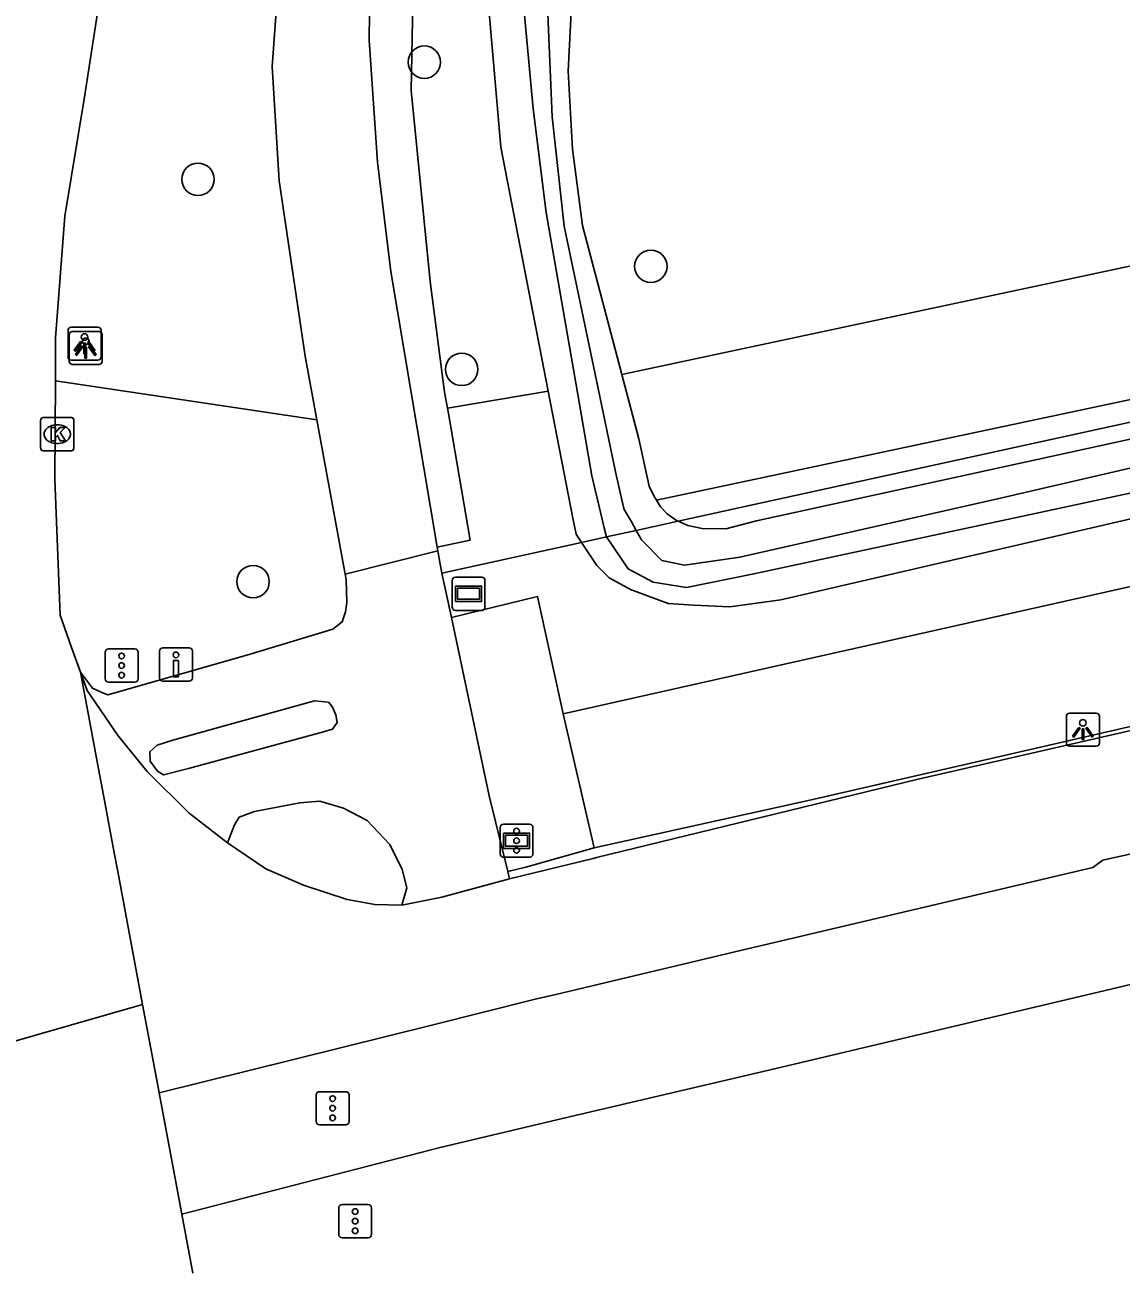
# Model space of a CAD drawing. Extents: x 162722 to 165099, y 384721 to 386283.
# Drawn here: x 164590.21 to 164623.27, y 385103.29 to 385140.92 of the extents above; entities that cross this region are included whole.
import ezdxf

# ---------------------------------------------------------------- set-up
doc = ezdxf.new("R2010")
doc.units = 0
for name, color, linetype in [('IMGEO_Berm_groen', 7, 'Continuous'), ('IMGEO_Berm_open', 7, 'Continuous'), ('IMGEO_Boom', 7, 'Continuous'), ('IMGEO_Drukknoppaal', 7, 'Continuous'), ('IMGEO_Fietspad_gesloten', 7, 'Continuous'), ('IMGEO_Fietspad_open', 7, 'Continuous'), ('IMGEO_Gemengd_bos', 7, 'Continuous'), ('IMGEO_Grasland_overig', 7, 'Continuous'), ('IMGEO_Groenvoorziening', 7, 'Continuous'), ('IMGEO_Kolk', 7, 'Continuous'), ('IMGEO_Lichtpunt', 7, 'Continuous'), ('IMGEO_Rijbaan_lokaal_gesloten', 7, 'Continuous'), ('IMGEO_Rijbaan_regionaal_gesloten', 7, 'Continuous'), ('IMGEO_Sloot', 7, 'Continuous'), ('IMGEO_Verkeersbord', 7, 'Continuous'), ('IMGEO_Verkeersregelinstallatiepaal', 7, 'Continuous'), ('IMGEO_Voetpad_open', 7, 'Continuous'), ('IMGEO_Waterloop', 7, 'Continuous')]:
    doc.layers.add(name, color=color, linetype=linetype)

msp = doc.modelspace()

# ---------------------------------------------------------------- linework, layer by layer
at = {"layer": 'IMGEO_Berm_groen'}
for points in [[(164609.911, 385125.954), (164612.157, 385126.447), (164632.774, 385130.962), (164648.73, 385134.094), (164649.785, 385134.301)], [(164649.785, 385134.301), (164649.613, 385134.06), (164648.835, 385133.605), (164632.875, 385130.472), (164612.272, 385125.961), (164611.346, 385125.726), (164610.634, 385125.739), (164610.202, 385125.823), (164609.911, 385125.954)], [(164652.187, 385133.094), (164651.726, 385132.861), (164645.158, 385130.96), (164633.589, 385128.344), (164613.003, 385123.579), (164611.465, 385123.376), (164610.378, 385123.425), (164609.613, 385123.476), (164608.469, 385123.891), (164607.829, 385124.252), (164607.454, 385124.621), (164606.997, 385125.315)], [(164606.445, 385120.144), (164640.214, 385127.724), (164654.066, 385131.131)], [(164606.997, 385125.315), (164602.789, 385124.391)]]:
    msp.add_lwpolyline(points, dxfattribs=at)
at = {"layer": 'IMGEO_Berm_open'}
msp.add_lwpolyline([(164748.25, 385145.448), (164742.907, 385144.497), (164734.428, 385142.847), (164726.252, 385141.286), (164726.064, 385141.25), (164713.386, 385138.851), (164712.725, 385138.722), (164704.652, 385137.15), (164693.719, 385134.891), (164685.408, 385133.216), (164673.274, 385130.689), (164666.072, 385129.101), (164660.811, 385127.996), (164654.388, 385126.618), (164647.823, 385125.199), (164641.746, 385123.841), (164638.716, 385123.178), (164631.059, 385121.484), (164623.199, 385119.683), (164613.878, 385117.545), (164607.374, 385116.102)], dxfattribs=at)
at = {"layer": 'IMGEO_Boom'}
for centre in [(164602.258, 385139.796), (164595.431, 385136.262), (164609.087, 385133.639), (164603.384, 385130.532), (164597.093, 385124.131)]:
    msp.add_circle(centre, 0.489, dxfattribs=at)
at = {"layer": 'IMGEO_Drukknoppaal'}
for p, q in [((164594.273, 385121.233), (164594.273, 385122.033)), ((164594.273, 385122.033), (164594.273, 385121.233)), ((164594.373, 385122.133), (164595.163, 385122.133)), ((164595.163, 385122.133), (164594.373, 385122.133)), ((164595.263, 385122.033), (164595.263, 385121.233)), ((164595.263, 385121.233), (164595.263, 385122.033)), ((164595.163, 385121.133), (164594.373, 385121.133)), ((164594.373, 385121.133), (164595.163, 385121.133))]:
    msp.add_line(p, q, dxfattribs=at)
msp.add_lwpolyline([(164594.843, 385121.758), (164594.843, 385121.258), (164594.693, 385121.258), (164594.693, 385121.758), (164594.843, 385121.758)], dxfattribs=at)
msp.add_circle((164594.768, 385121.923), 0.085, dxfattribs=at)
for centre, start, end in [((164594.373, 385122.033), 90, 180), ((164594.373, 385122.033), 90, 180), ((164595.163, 385122.033), 0, 90), ((164595.163, 385122.033), 360, 90), ((164594.373, 385121.233), 180, 270), ((164594.373, 385121.233), 180, 270), ((164595.163, 385121.233), 270, 0), ((164595.163, 385121.233), 270, 0)]:
    msp.add_arc(centre, 0.1, start, end, dxfattribs=at)
at = {"layer": 'IMGEO_Fietspad_gesloten'}
for points in [[(164599.016, 385129.009), (164598.663, 385130.927), (164597.879, 385136.218), (164597.669, 385139.664), (164597.906, 385142.978), (164598.22, 385146.127), (164599.128, 385150.407), (164600.623, 385156.355), (164602.157, 385160.532), (164603.399, 385163.732), (164604.465, 385165.574)], [(164606.418, 385163.172), (164605.697, 385161.76), (164604.933, 385160.225), (164604.36, 385158.858), (164601.91, 385151.209), (164600.876, 385146.728), (164600.638, 385143.764), (164600.589, 385140.455), (164600.843, 385136.785), (164601.251, 385133.483), (164602.646, 385125.171)], [(164599.87, 385124.362), (164599.016, 385129.009)], [(164602.664, 385125.063), (164599.87, 385124.362)], [(164602.646, 385125.171), (164602.664, 385125.063)]]:
    msp.add_lwpolyline(points, dxfattribs=at)
at = {"layer": 'IMGEO_Fietspad_open'}
for points in [[(164602.789, 385124.391), (164602.733, 385124.655), (164602.664, 385125.063)], [(164599.87, 385124.362), (164599.897, 385124.197), (164599.924, 385123.503), (164599.877, 385123.219), (164599.782, 385122.919), (164599.5, 385122.696), (164596.908, 385121.915), (164592.718, 385120.717), (164592.532, 385120.794), (164592.249, 385120.922), (164591.888, 385121.404)], [(164602.789, 385124.391), (164603.074, 385123.047)], [(164603.074, 385123.047), (164604.214, 385117.676), (164604.772, 385115.396)], [(164595.147, 385118.494), (164594.395, 385118.306), (164594.213, 385118.42), (164593.992, 385118.717), (164593.976, 385119.003), (164594.206, 385119.204), (164594.676, 385119.35), (164598.95, 385120.535), (164599.363, 385120.5), (164599.476, 385120.371), (164599.592, 385120.114), (164599.626, 385119.888), (164599.487, 385119.688), (164599.213, 385119.603), (164595.147, 385118.494)], [(164596.322, 385116.259), (164596.53, 385116.802), (164596.673, 385117.035), (164597.133, 385117.206), (164598.502, 385117.462), (164599.107, 385117.515), (164599.82, 385117.306), (164600.53, 385116.933), (164601.217, 385116.202), (164601.586, 385115.453), (164601.73, 385114.903), (164601.577, 385114.377)], [(164604.772, 385115.396), (164604.827, 385115.173)]]:
    msp.add_lwpolyline(points, dxfattribs=at)
at = {"layer": 'IMGEO_Gemengd_bos'}
for points in [[(164608.214, 385130.374), (164645.151, 385138.257), (164654.312, 385140.212)], [(164650.441, 385135.357), (164646.281, 385134.449), (164609.26, 385126.591)], [(164609.26, 385126.591), (164609.182, 385126.72), (164609.04, 385127.012), (164608.725, 385128.438), (164608.214, 385130.374)]]:
    msp.add_lwpolyline(points, dxfattribs=at)
at = {"layer": 'IMGEO_Grasland_overig'}
for points in [[(164611.303, 385168.153), (164609.05, 385165.038), (164608.02, 385163.415), (164607.057, 385161.75), (164605.339, 385158.311), (164603.956, 385155.059), (164603.058, 385151.446), (164602.664, 385149.535), (164602.347, 385147.611), (164601.946, 385143.731), (164601.856, 385138.937), (164602.431, 385133.178), (164602.87, 385129.845), (164602.953, 385129.363)], [(164605.994, 385129.875), (164604.564, 385137.228), (164604.19, 385141.523), (164604.492, 385143.198), (164607.256, 385156.6), (164608.574, 385159.406), (164609.087, 385159.686), (164609.688, 385159.574), (164610.537, 385159.217), (164610.739, 385158.535), (164610.239, 385157.258), (164607.147, 385144.58), (164606.741, 385142.514), (164606.595, 385139.529), (164606.722, 385137.171), (164607.028, 385134.87), (164608.214, 385130.374)], [(164605.994, 385129.875), (164606.738, 385126.05), (164606.833, 385125.564), (164606.997, 385125.315)], [(164602.646, 385125.171), (164603.638, 385125.385), (164602.981, 385129.198), (164602.953, 385129.363)], [(164609.911, 385125.954), (164609.861, 385125.977), (164609.58, 385126.179), (164609.382, 385126.389), (164609.26, 385126.591)], [(164608.647, 385125.677), (164609.911, 385125.954)], [(164607.748, 385125.48), (164606.997, 385125.315)]]:
    msp.add_lwpolyline(points, dxfattribs=at)
at = {"layer": 'IMGEO_Groenvoorziening'}
for points in [[(164591.131, 385130.189), (164599.016, 385129.009)], [(164602.953, 385129.363), (164605.994, 385129.875)]]:
    msp.add_lwpolyline(points, dxfattribs=at)
at = {"layer": 'IMGEO_Kolk'}
for p, q in [((164590.688, 385128.153), (164590.688, 385129.005)), ((164590.763, 385129.079), (164591.615, 385129.079)), ((164591.689, 385129.005), (164591.689, 385128.153)), ((164591.176, 385128.859), (164591.201, 385128.859)), ((164591.199, 385128.299), (164591.174, 385128.299)), ((164591.615, 385128.079), (164590.763, 385128.079))]:
    msp.add_line(p, q, dxfattribs=at)
for points in [[(164590.688, 385128.153), (164590.688, 385129.005)], [(164590.763, 385129.079), (164591.615, 385129.079)], [(164591.689, 385129.005), (164591.689, 385128.153)], [(164591.009, 385128.779), (164591.132, 385128.779), (164591.132, 385128.628), (164591.262, 385128.779), (164591.426, 385128.779), (164591.28, 385128.628), (164591.433, 385128.379), (164591.281, 385128.379), (164591.196, 385128.543), (164591.132, 385128.476), (164591.132, 385128.379), (164591.009, 385128.379), (164591.009, 385128.779)], [(164591.615, 385128.079), (164590.763, 385128.079)]]:
    msp.add_lwpolyline(points, dxfattribs=at)
for centre, start, end in [((164590.765, 385129.003), 91.552, 178.448), ((164590.765, 385129.003), 91.552, 178.448), ((164591.613, 385129.003), 1.552, 88.448), ((164591.613, 385129.003), 1.552, 88.448), ((164590.765, 385128.155), 181.552, 268.448), ((164590.765, 385128.155), 181.552, 268.448), ((164591.613, 385128.155), 271.552, 358.448), ((164591.613, 385128.155), 271.552, 358.448)]:
    msp.add_arc(centre, 0.0765, start, end, dxfattribs=at)
for centre, major_axis, ratio, start_param, end_param in [((164591.175, 385128.579), (-0.387, 0.002), 0.722429, 4.712389, 7.853982), ((164591.2, 385128.579), (-0.39, 0.002), 0.717154, 1.570796, 4.712389)]:
    msp.add_ellipse(centre, major_axis=major_axis, ratio=ratio, start_param=start_param, end_param=end_param, dxfattribs=at)
at = {"layer": 'IMGEO_Lichtpunt'}
for p, q in [((164591.514, 385131.71), (164591.514, 385130.903)), ((164591.514, 385131.71), (164591.514, 385130.903)), ((164592.416, 385131.805), (164591.608, 385131.805)), ((164592.416, 385131.805), (164591.608, 385131.805)), ((164592.45, 385131.676), (164591.642, 385131.676)), ((164592.45, 385131.676), (164591.642, 385131.676)), ((164592.51, 385130.903), (164592.51, 385131.71)), ((164592.51, 385130.903), (164592.51, 385131.71)), ((164591.548, 385131.581), (164591.548, 385130.774)), ((164591.548, 385131.581), (164591.548, 385130.774)), ((164592.544, 385130.774), (164592.544, 385131.581)), ((164592.544, 385130.774), (164592.544, 385131.581)), ((164591.608, 385130.809), (164592.416, 385130.809)), ((164591.608, 385130.809), (164592.416, 385130.809)), ((164591.642, 385130.68), (164592.45, 385130.68)), ((164591.642, 385130.68), (164592.45, 385130.68)), ((164621.618, 385120.074), (164621.618, 385119.267)), ((164621.618, 385120.074), (164621.618, 385119.267)), ((164622.52, 385120.169), (164621.712, 385120.169)), ((164622.52, 385120.169), (164621.712, 385120.169)), ((164622.614, 385119.267), (164622.614, 385120.074)), ((164622.614, 385119.267), (164622.614, 385120.074)), ((164621.712, 385119.173), (164622.52, 385119.173)), ((164621.712, 385119.173), (164622.52, 385119.173))]:
    msp.add_line(p, q, dxfattribs=at)
for points in [[(164591.888, 385131.374), (164591.927, 385131.346), (164591.739, 385131.084), (164591.701, 385131.111), (164591.888, 385131.374)], [(164591.922, 385131.245), (164591.961, 385131.217), (164591.773, 385130.955), (164591.735, 385130.982), (164591.922, 385131.245)], [(164591.99, 385131.326), (164592.037, 385131.326), (164592.037, 385131.004), (164591.99, 385131.004), (164591.99, 385131.326)], [(164592.1, 385131.346), (164592.138, 385131.373), (164592.325, 385131.111), (164592.286, 385131.083), (164592.1, 385131.346)], [(164592.134, 385131.217), (164592.172, 385131.244), (164592.359, 385130.982), (164592.32, 385130.954), (164592.134, 385131.217)], [(164592.024, 385131.197), (164592.071, 385131.197), (164592.071, 385130.875), (164592.024, 385130.875), (164592.024, 385131.197)], [(164621.992, 385119.738), (164622.031, 385119.71), (164621.843, 385119.448), (164621.805, 385119.475), (164621.992, 385119.738)], [(164622.094, 385119.69), (164622.141, 385119.69), (164622.141, 385119.368), (164622.094, 385119.368), (164622.094, 385119.69)], [(164622.204, 385119.71), (164622.242, 385119.737), (164622.429, 385119.475), (164622.39, 385119.447), (164622.204, 385119.71)]]:
    msp.add_lwpolyline(points, dxfattribs=at)
for centre in [(164592.013, 385131.508), (164592.047, 385131.379), (164622.117, 385119.872)]:
    msp.add_circle(centre, 0.0994, dxfattribs=at)
for centre, start, end in [((164591.608, 385131.71), 90, 180), ((164591.608, 385131.71), 90, 180), ((164591.642, 385131.581), 90, 180), ((164591.642, 385131.581), 90, 180), ((164592.416, 385131.71), 0, 90), ((164592.416, 385131.71), 0, 90), ((164592.45, 385131.581), 0, 90), ((164592.45, 385131.581), 0, 90), ((164591.608, 385130.903), 180, 270), ((164591.608, 385130.903), 180, 270), ((164592.416, 385130.903), 270, 0), ((164592.416, 385130.903), 270, 360), ((164591.642, 385130.774), 180, 270), ((164591.642, 385130.774), 180, 270), ((164592.45, 385130.774), 270, 0), ((164592.45, 385130.774), 270, 360), ((164621.712, 385120.074), 90, 180), ((164621.712, 385120.074), 90, 180), ((164622.52, 385120.074), 0, 90), ((164622.52, 385120.074), 0, 90), ((164621.712, 385119.267), 180, 270), ((164621.712, 385119.267), 180, 270), ((164622.52, 385119.267), 270, 0), ((164622.52, 385119.267), 270, 360)]:
    msp.add_arc(centre, 0.0946, start, end, dxfattribs=at)
at = {"layer": 'IMGEO_Rijbaan_lokaal_gesloten'}
for points in [[(164591.131, 385130.189), (164591.138, 385131.487), (164591.413, 385135.151), (164592.003, 385138.677), (164592.517, 385142.01), (164593.117, 385145.066), (164593.864, 385148.303), (164594.799, 385151.801), (164596.107, 385155.618), (164597.552, 385159.106), (164599.09, 385162.185), (164600.197, 385164.049), (164601.601, 385166.478)], [(164591.888, 385121.404), (164591.617, 385122.151), (164591.279, 385123.126), (164591.115, 385127.227), (164591.131, 385130.189)]]:
    msp.add_lwpolyline(points, dxfattribs=at)
at = {"layer": 'IMGEO_Rijbaan_regionaal_gesloten'}
for points in [[(164604.827, 385115.173), (164607.349, 385115.787), (164607.445, 385115.81), (164617.15, 385118.176), (164629.928, 385121.105), (164642.115, 385123.751), (164646.085, 385124.702)], [(164591.888, 385121.404), (164592.09, 385120.847), (164593.022, 385119.484), (164593.897, 385118.406), (164595.167, 385117.148), (164596.322, 385116.259)], [(164593.763, 385111.379), (164593.011, 385115.397), (164592.917, 385115.902), (164592.581, 385117.698), (164592.403, 385118.651), (164591.888, 385121.404)], [(164594.26, 385108.72), (164602.488, 385110.758), (164605.597, 385111.547), (164606.22, 385111.686), (164611.787, 385113.011), (164622.41, 385115.513), (164622.714, 385115.733), (164633.507, 385118.149), (164644.795, 385120.67), (164646.875, 385121.12)], [(164647.667, 385117.529), (164636.998, 385115.173), (164612.82, 385109.438), (164606.463, 385107.958), (164602.732, 385107.074), (164594.944, 385105.059)], [(164596.322, 385116.259), (164597.479, 385115.472), (164598.611, 385114.981), (164599.927, 385114.547), (164600.762, 385114.393), (164601.577, 385114.377)], [(164601.577, 385114.377), (164602.785, 385114.619), (164604.827, 385115.173)], [(164593.763, 385111.379), (164573.998, 385105.718)], [(164594.26, 385108.72), (164594.219, 385108.937), (164593.763, 385111.379)], [(164594.944, 385105.059), (164594.26, 385108.72)], [(164595.276, 385103.286), (164594.944, 385105.059)]]:
    msp.add_lwpolyline(points, dxfattribs=at)
at = {"layer": 'IMGEO_Sloot'}
for points in [[(164652.105, 385134.757), (164651.94, 385134.424), (164651.28, 385133.36), (164650.685, 385132.8), (164645.073, 385131.382), (164634.351, 385129.189), (164623.584, 385126.815), (164612.195, 385124.367), (164610.166, 385123.955), (164609.153, 385124.115), (164608.401, 385124.516), (164607.748, 385125.48)], [(164608.647, 385125.677), (164608.809, 385125.396), (164609.421, 385124.773), (164610.103, 385124.633), (164611.77, 385124.866), (164619.543, 385126.628), (164627.837, 385128.552), (164636.464, 385130.47), (164648.642, 385132.794), (164649.786, 385133.151), (164650.589, 385133.753), (164650.993, 385134.539)], [(164607.748, 385125.48), (164608.647, 385125.677)]]:
    msp.add_lwpolyline(points, dxfattribs=at)
at = {"layer": 'IMGEO_Verkeersbord'}
for p, q in [((164603.096, 385123.367), (164603.096, 385124.167)), ((164603.096, 385124.167), (164603.096, 385123.367)), ((164603.196, 385124.267), (164603.986, 385124.267)), ((164603.986, 385124.267), (164603.196, 385124.267)), ((164604.086, 385124.167), (164604.086, 385123.367)), ((164604.086, 385123.367), (164604.086, 385124.167)), ((164603.986, 385123.267), (164603.196, 385123.267)), ((164603.196, 385123.267), (164603.986, 385123.267)), ((164604.542, 385115.921), (164604.542, 385116.721)), ((164604.542, 385116.721), (164604.542, 385115.921)), ((164604.642, 385116.821), (164605.432, 385116.821)), ((164605.432, 385116.821), (164604.642, 385116.821)), ((164605.532, 385116.721), (164605.532, 385115.921)), ((164605.532, 385115.921), (164605.532, 385116.721)), ((164605.432, 385115.821), (164604.642, 385115.821)), ((164604.642, 385115.821), (164605.432, 385115.821))]:
    msp.add_line(p, q, dxfattribs=at)
for points in [[(164603.197, 385123.999), (164603.985, 385123.999), (164603.985, 385123.535), (164603.197, 385123.535), (164603.197, 385123.999)], [(164603.262, 385123.934), (164603.262, 385123.6), (164603.92, 385123.6), (164603.92, 385123.934), (164603.262, 385123.934)], [(164604.643, 385116.553), (164605.431, 385116.553), (164605.431, 385116.089), (164604.643, 385116.089), (164604.643, 385116.553)], [(164604.708, 385116.488), (164604.708, 385116.154), (164605.366, 385116.154), (164605.366, 385116.488), (164604.708, 385116.488)]]:
    msp.add_lwpolyline(points, dxfattribs=at)
for centre, start, end in [((164603.196, 385124.167), 90, 180), ((164603.196, 385124.167), 90, 180), ((164603.986, 385124.167), 0, 90), ((164603.986, 385124.167), 360, 90), ((164603.196, 385123.367), 180, 270), ((164603.196, 385123.367), 180, 270), ((164603.986, 385123.367), 270, 0), ((164603.986, 385123.367), 270, 0), ((164604.642, 385116.721), 90, 180), ((164604.642, 385116.721), 90, 180), ((164605.432, 385116.721), 0, 90), ((164605.432, 385116.721), 360, 90), ((164604.642, 385115.921), 180, 270), ((164604.642, 385115.921), 180, 270), ((164605.432, 385115.921), 270, 0), ((164605.432, 385115.921), 270, 0)]:
    msp.add_arc(centre, 0.1, start, end, dxfattribs=at)
at = {"layer": 'IMGEO_Verkeersregelinstallatiepaal'}
for p, q in [((164592.635, 385121.202), (164592.635, 385122.002)), ((164592.635, 385122.002), (164592.635, 385121.202)), ((164592.735, 385122.102), (164593.525, 385122.102)), ((164593.525, 385122.102), (164592.735, 385122.102)), ((164593.625, 385122.002), (164593.625, 385121.202)), ((164593.625, 385121.202), (164593.625, 385122.002)), ((164593.525, 385121.102), (164592.735, 385121.102)), ((164592.735, 385121.102), (164593.525, 385121.102)), ((164604.542, 385115.921), (164604.542, 385116.721)), ((164604.542, 385116.721), (164604.542, 385115.921)), ((164604.642, 385116.821), (164605.432, 385116.821)), ((164605.432, 385116.821), (164604.642, 385116.821)), ((164605.532, 385116.721), (164605.532, 385115.921)), ((164605.532, 385115.921), (164605.532, 385116.721)), ((164605.432, 385115.821), (164604.642, 385115.821)), ((164604.642, 385115.821), (164605.432, 385115.821)), ((164598.996, 385107.854), (164598.996, 385108.654)), ((164598.996, 385108.654), (164598.996, 385107.854)), ((164599.096, 385108.754), (164599.886, 385108.754)), ((164599.886, 385108.754), (164599.096, 385108.754)), ((164599.986, 385108.654), (164599.986, 385107.854)), ((164599.986, 385107.854), (164599.986, 385108.654)), ((164599.886, 385107.754), (164599.096, 385107.754)), ((164599.096, 385107.754), (164599.886, 385107.754)), ((164599.675, 385104.45), (164599.675, 385105.25)), ((164599.675, 385105.25), (164599.675, 385104.45)), ((164599.775, 385105.35), (164600.565, 385105.35)), ((164600.565, 385105.35), (164599.775, 385105.35)), ((164600.665, 385105.25), (164600.665, 385104.45)), ((164600.665, 385104.45), (164600.665, 385105.25)), ((164600.565, 385104.35), (164599.775, 385104.35)), ((164599.775, 385104.35), (164600.565, 385104.35))]:
    msp.add_line(p, q, dxfattribs=at)
for centre in [(164593.13, 385121.892), (164593.13, 385121.602), (164593.13, 385121.312), (164605.037, 385116.611), (164605.037, 385116.321), (164605.037, 385116.031), (164599.491, 385108.544), (164599.491, 385108.254), (164599.491, 385107.964), (164600.17, 385105.14), (164600.17, 385104.85), (164600.17, 385104.56)]:
    msp.add_circle(centre, 0.085, dxfattribs=at)
for centre, start, end in [((164592.735, 385122.002), 90, 180), ((164592.735, 385122.002), 90, 180), ((164593.525, 385122.002), 0, 90), ((164593.525, 385122.002), 360, 90), ((164592.735, 385121.202), 180, 270), ((164592.735, 385121.202), 180, 270), ((164593.525, 385121.202), 270, 0), ((164593.525, 385121.202), 270, 0), ((164604.642, 385116.721), 90, 180), ((164604.642, 385116.721), 90, 180), ((164605.432, 385116.721), 0, 90), ((164605.432, 385116.721), 360, 90), ((164604.642, 385115.921), 180, 270), ((164604.642, 385115.921), 180, 270), ((164605.432, 385115.921), 270, 0), ((164605.432, 385115.921), 270, 0), ((164599.096, 385108.654), 90, 180), ((164599.096, 385108.654), 90, 180), ((164599.886, 385108.654), 0, 90), ((164599.886, 385108.654), 360, 90), ((164599.096, 385107.854), 180, 270), ((164599.096, 385107.854), 180, 270), ((164599.886, 385107.854), 270, 0), ((164599.886, 385107.854), 270, 0), ((164599.775, 385105.25), 90, 180), ((164599.775, 385105.25), 90, 180), ((164600.565, 385105.25), 0, 90), ((164600.565, 385105.25), 360, 90), ((164599.775, 385104.45), 180, 270), ((164599.775, 385104.45), 180, 270), ((164600.565, 385104.45), 270, 0), ((164600.565, 385104.45), 270, 0)]:
    msp.add_arc(centre, 0.1, start, end, dxfattribs=at)
at = {"layer": 'IMGEO_Voetpad_open'}
for points in [[(164603.074, 385123.047), (164605.666, 385123.686), (164606.445, 385120.144)], [(164606.445, 385120.144), (164607.374, 385116.102)], [(164607.374, 385116.102), (164605.322, 385115.526), (164604.772, 385115.396)]]:
    msp.add_lwpolyline(points, dxfattribs=at)
at = {"layer": 'IMGEO_Waterloop'}
msp.add_lwpolyline([(164608.647, 385125.677), (164608.489, 385125.951), (164608.282, 385126.311), (164608.266, 385126.378), (164608.018, 385127.439), (164607.444, 385130.2), (164606.476, 385134.853), (164606.109, 385138.151), (164605.97, 385141.496), (164607.278, 385150.862), (164608.16, 385154.587), (164609.09, 385157.165), (164608.747, 385157.337), (164607.816, 385155.246), (164607.12, 385152.811), (164605.234, 385141.657), (164605.536, 385138.387), (164605.933, 385135.261), (164606.832, 385130.063), (164607.306, 385127.323), (164607.569, 385126.228), (164607.684, 385125.75), (164607.748, 385125.48)], dxfattribs=at)

doc.saveas('drawing.dxf')
